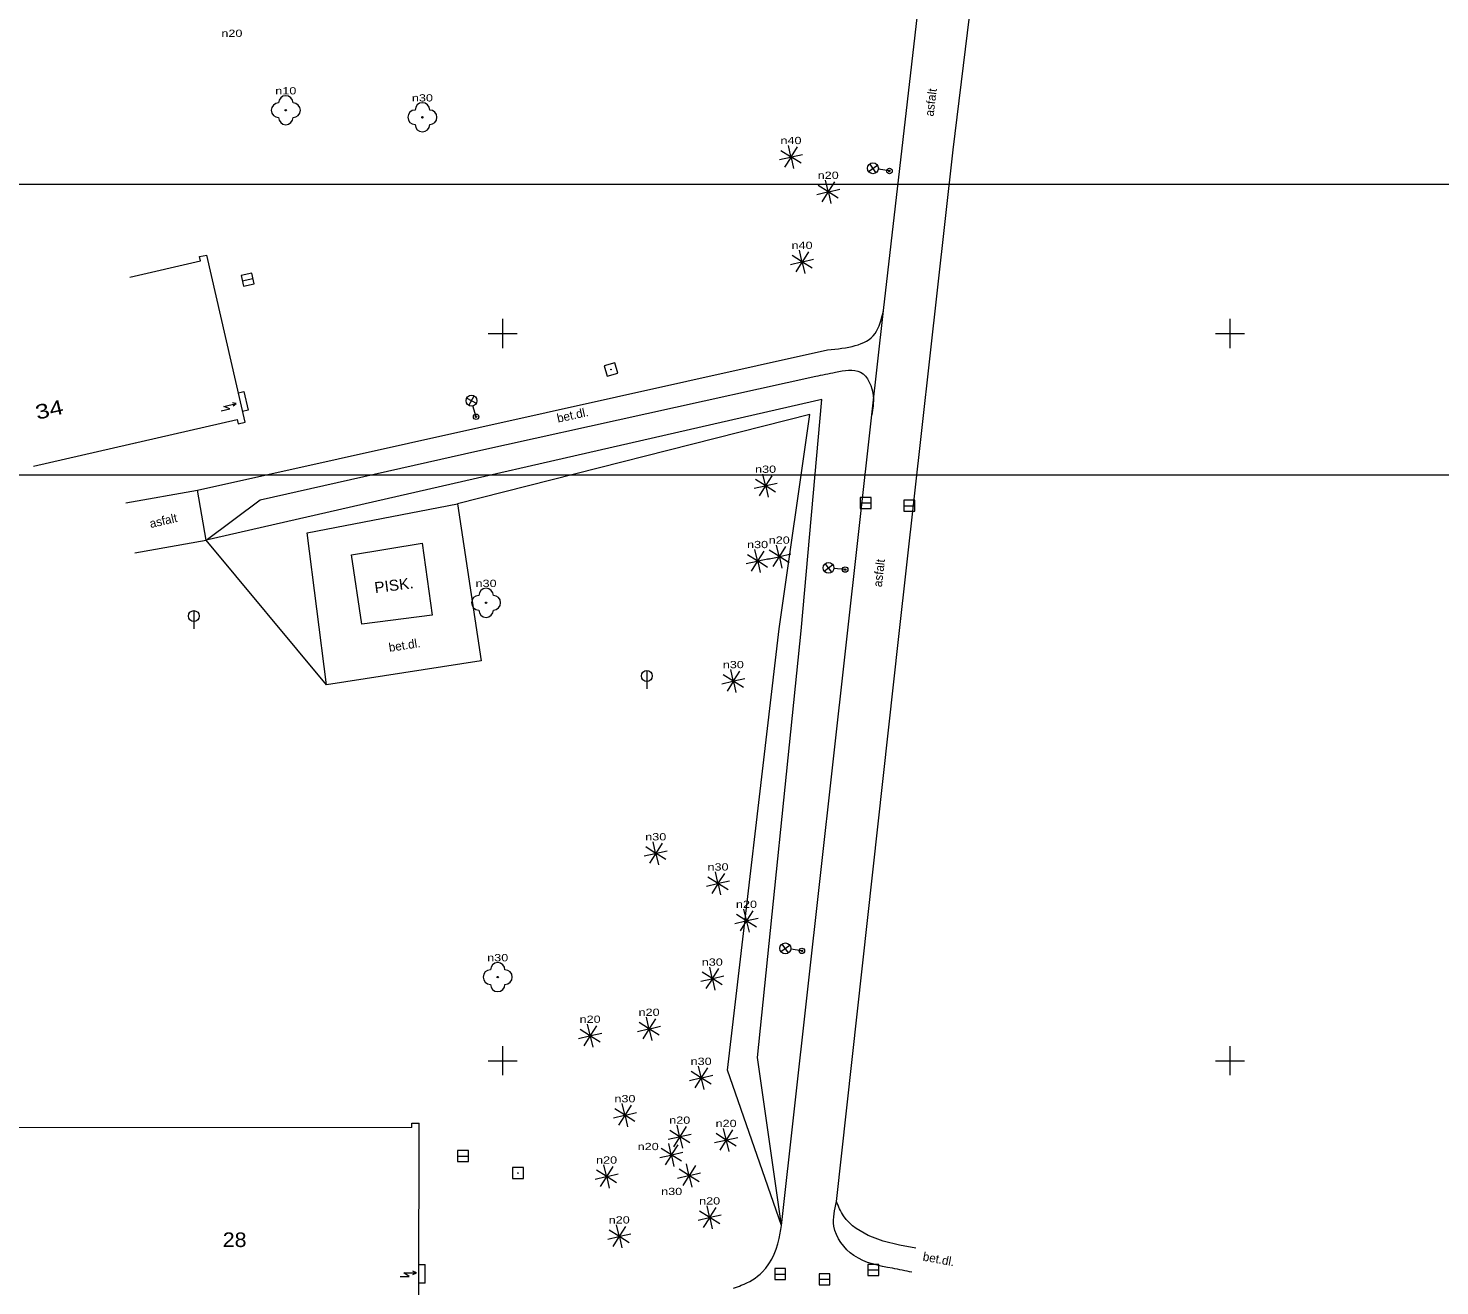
# Model space of a CAD drawing. Extents: x -670514 to -669423, y -1130798 to -1130123.
# Drawn here: x -670382.6 to -670285.6, y -1130465.5 to -1130379 of the extents above; entities that cross this region are included whole.
import ezdxf
from ezdxf.enums import TextEntityAlignment as Align

# ---------------------------------------------------------------- set-up
doc = ezdxf.new("R2010")
doc.units = 0
doc.header["$LTSCALE"] = 0.24
for name, color, linetype, lineweight in [('10', 7, 'Continuous', 13), ('11', 7, 'Continuous', 13), ('14', 7, 'Continuous', 13), ('22', 7, 'Continuous', 13), ('24', 7, 'Continuous', 13), ('26', 7, 'Continuous', 13), ('27', 7, 'Continuous', 13), ('33', 7, 'Continuous', 13), ('5', 7, 'Continuous', 13), ('60', 7, 'Continuous', 13), ('61', 7, 'Continuous', 13)]:
    doc.layers.add(name, color=color, linetype=linetype, lineweight=lineweight)
for name, color, linetype in [('40', 7, 'Continuous'), ('42', 7, 'Continuous'), ('44', 7, 'Continuous'), ('47', 7, 'Continuous')]:
    doc.layers.add(name, color=color, linetype=linetype)

msp = doc.modelspace()

# ---------------------------------------------------------------- linework, layer by layer
at = {"layer": '10'}
for p, q in [((-670323.828, -1130398.418), (-670320.435, -1130369.067)), ((-670370.981, -1130410.779), (-670327.663, -1130401.125)), ((-670330.845, -1130461.332), (-670324.634, -1130405.599)), ((-670375.904, -1130411.651), (-670370.981, -1130410.779)), ((-670375.297, -1130415.078), (-670370.374, -1130414.206))]:
    msp.add_line(p, q, dxfattribs=at)
for points in [[(-670327.052, -1130459.676), (-670322.78, -1130420.826), (-670319.03, -1130387.366), (-670316.938, -1130370.142)], [(-670370.374, -1130414.206), (-670366.67, -1130411.444), (-670351.716, -1130408.073), (-670328.483, -1130402.935)]]:
    msp.add_lwpolyline(points, dxfattribs=at)
for points in [[(-670353.1, -1130411.71), (-670351.491, -1130422.498), (-670362.124, -1130424.151), (-670363.443, -1130413.705)], [(-670360.385, -1130415.212), (-670355.548, -1130414.416), (-670354.853, -1130419.356), (-670359.682, -1130419.983)]]:
    msp.add_lwpolyline(points, close=True, dxfattribs=at)
for points in [[(-670327.663, -1130401.125), (-670324.401, -1130400.004), (-670323.828, -1130398.418)], [(-670328.483, -1130402.935), (-670327.123, -1130402.659), (-670325.41, -1130402.659), (-670324.529, -1130404.301), (-670324.634, -1130405.599)], [(-670321.865, -1130464.538), (-670323.21, -1130464.27), (-670325.854, -1130463.395), (-670327.23, -1130461.37), (-670327.052, -1130459.676)], [(-670321.6, -1130462.896), (-670324.576, -1130462.131), (-670326.58, -1130460.658), (-670327.052, -1130459.676)], [(-670334.132, -1130465.635), (-670333.602, -1130465.44), (-670332.155, -1130464.536), (-670330.929, -1130461.857), (-670330.845, -1130461.332)]]:
    msp.add_spline(points, degree=3, dxfattribs=at)
at = {"layer": '11'}
for p, q in [((-670324.634, -1130405.599), (-670323.828, -1130398.418)), ((-670370.374, -1130414.206), (-670370.981, -1130410.779))]:
    msp.add_line(p, q, dxfattribs=at)
at = {"layer": '14'}
msp.add_line((-670362.124, -1130424.151), (-670370.374, -1130414.206), dxfattribs=at)
for points in [[(-670330.845, -1130461.332), (-670332.48, -1130449.765), (-670329.484, -1130420.439), (-670328.073, -1130404.541), (-670370.374, -1130414.206)], [(-670330.845, -1130461.332), (-670334.559, -1130450.656), (-670330.997, -1130420.3), (-670328.884, -1130405.564), (-670353.1, -1130411.71)]]:
    msp.add_lwpolyline(points, dxfattribs=at)
at = {"layer": '22'}
for p, q in [((-670330.218, -1130387.845), (-670330.874, -1130387.431)), ((-670330.192, -1130387.825), (-670330.364, -1130387.071)), ((-670329.75, -1130387.175), (-670330.164, -1130387.831)), ((-670330.144, -1130387.857), (-670329.39, -1130387.685)), ((-670330.978, -1130388.045), (-670330.224, -1130387.873)), ((-670330.204, -1130387.899), (-670330.618, -1130388.555)), ((-670330.176, -1130387.905), (-670330.004, -1130388.659)), ((-670329.494, -1130388.299), (-670330.15, -1130387.885)), ((-670327.632, -1130390.218), (-670327.804, -1130389.464)), ((-670327.19, -1130389.568), (-670327.604, -1130390.224)), ((-670328.418, -1130390.438), (-670327.664, -1130390.266)), ((-670327.658, -1130390.238), (-670328.314, -1130389.824)), ((-670327.644, -1130390.292), (-670328.058, -1130390.948)), ((-670327.616, -1130390.298), (-670327.444, -1130391.052)), ((-670326.934, -1130390.692), (-670327.59, -1130390.278)), ((-670327.584, -1130390.25), (-670326.83, -1130390.078)), ((-670329.456, -1130395.053), (-670330.112, -1130394.639)), ((-670329.43, -1130395.033), (-670329.602, -1130394.279)), ((-670328.988, -1130394.383), (-670329.402, -1130395.039)), ((-670330.216, -1130395.253), (-670329.462, -1130395.081)), ((-670329.442, -1130395.107), (-670329.856, -1130395.763)), ((-670329.414, -1130395.113), (-670329.242, -1130395.867)), ((-670328.732, -1130395.507), (-670329.388, -1130395.093)), ((-670329.382, -1130395.065), (-670328.628, -1130394.893)), ((-670331.962, -1130410.445), (-670332.618, -1130410.031)), ((-670331.936, -1130410.425), (-670332.108, -1130409.671)), ((-670331.494, -1130409.775), (-670331.908, -1130410.431)), ((-670332.722, -1130410.645), (-670331.968, -1130410.473)), ((-670331.948, -1130410.499), (-670332.362, -1130411.155)), ((-670331.92, -1130410.505), (-670331.748, -1130411.259)), ((-670331.238, -1130410.899), (-670331.894, -1130410.485)), ((-670331.888, -1130410.457), (-670331.134, -1130410.285)), ((-670332.487, -1130415.604), (-670332.659, -1130414.85)), ((-670332.045, -1130414.954), (-670332.459, -1130415.61)), ((-670331.023, -1130415.319), (-670331.679, -1130414.905)), ((-670330.997, -1130415.299), (-670331.169, -1130414.545)), ((-670330.555, -1130414.649), (-670330.969, -1130415.305)), ((-670333.273, -1130415.824), (-670332.519, -1130415.652)), ((-670332.513, -1130415.624), (-670333.169, -1130415.21)), ((-670332.499, -1130415.678), (-670332.913, -1130416.334)), ((-670332.471, -1130415.684), (-670332.299, -1130416.438)), ((-670331.789, -1130416.078), (-670332.445, -1130415.664)), ((-670332.439, -1130415.636), (-670331.685, -1130415.464)), ((-670331.783, -1130415.519), (-670331.029, -1130415.347)), ((-670331.009, -1130415.373), (-670331.423, -1130416.029)), ((-670330.981, -1130415.379), (-670330.809, -1130416.133)), ((-670330.299, -1130415.773), (-670330.955, -1130415.359)), ((-670330.949, -1130415.331), (-670330.195, -1130415.159)), ((-670334.181, -1130423.877), (-670334.837, -1130423.463)), ((-670334.155, -1130423.857), (-670334.327, -1130423.103)), ((-670333.713, -1130423.207), (-670334.127, -1130423.863)), ((-670334.107, -1130423.889), (-670333.353, -1130423.717)), ((-670334.941, -1130424.077), (-670334.187, -1130423.905)), ((-670334.167, -1130423.931), (-670334.581, -1130424.587)), ((-670334.139, -1130423.937), (-670333.967, -1130424.691)), ((-670333.457, -1130424.331), (-670334.113, -1130423.917)), ((-670339.513, -1130435.717), (-670340.169, -1130435.303)), ((-670339.487, -1130435.697), (-670339.659, -1130434.943)), ((-670339.045, -1130435.047), (-670339.459, -1130435.703)), ((-670340.273, -1130435.917), (-670339.519, -1130435.745)), ((-670339.499, -1130435.771), (-670339.913, -1130436.427)), ((-670339.471, -1130435.777), (-670339.299, -1130436.531)), ((-670338.789, -1130436.171), (-670339.445, -1130435.757)), ((-670339.439, -1130435.729), (-670338.685, -1130435.557)), ((-670335.207, -1130437.768), (-670335.379, -1130437.014)), ((-670334.765, -1130437.118), (-670335.179, -1130437.774)), ((-670335.993, -1130437.988), (-670335.239, -1130437.816)), ((-670335.233, -1130437.788), (-670335.889, -1130437.374)), ((-670335.219, -1130437.842), (-670335.633, -1130438.498)), ((-670335.191, -1130437.848), (-670335.019, -1130438.602)), ((-670334.509, -1130438.242), (-670335.165, -1130437.828)), ((-670335.159, -1130437.8), (-670334.405, -1130437.628)), ((-670333.276, -1130440.356), (-670333.932, -1130439.942)), ((-670333.25, -1130440.336), (-670333.422, -1130439.582)), ((-670332.808, -1130439.686), (-670333.222, -1130440.342)), ((-670333.202, -1130440.368), (-670332.448, -1130440.196)), ((-670334.036, -1130440.556), (-670333.282, -1130440.384)), ((-670333.262, -1130440.41), (-670333.676, -1130441.066)), ((-670333.234, -1130440.416), (-670333.062, -1130441.17)), ((-670332.552, -1130440.81), (-670333.208, -1130440.396)), ((-670335.627, -1130444.332), (-670336.283, -1130443.918)), ((-670335.601, -1130444.312), (-670335.773, -1130443.558)), ((-670335.159, -1130443.662), (-670335.573, -1130444.318)), ((-670336.387, -1130444.532), (-670335.633, -1130444.36)), ((-670335.613, -1130444.386), (-670336.027, -1130445.042)), ((-670335.585, -1130444.392), (-670335.413, -1130445.146)), ((-670334.903, -1130444.786), (-670335.559, -1130444.372)), ((-670335.553, -1130444.344), (-670334.799, -1130444.172)), ((-670339.946, -1130447.764), (-670340.118, -1130447.01)), ((-670344.024, -1130448.259), (-670344.68, -1130447.845)), ((-670343.998, -1130448.239), (-670344.17, -1130447.485)), ((-670343.556, -1130447.589), (-670343.97, -1130448.245)), ((-670340.732, -1130447.984), (-670339.978, -1130447.812)), ((-670339.972, -1130447.784), (-670340.628, -1130447.37)), ((-670339.958, -1130447.838), (-670340.372, -1130448.494)), ((-670339.93, -1130447.844), (-670339.758, -1130448.598)), ((-670339.504, -1130447.114), (-670339.918, -1130447.77)), ((-670339.248, -1130448.238), (-670339.904, -1130447.824)), ((-670339.898, -1130447.796), (-670339.144, -1130447.624)), ((-670344.784, -1130448.459), (-670344.03, -1130448.287)), ((-670344.01, -1130448.313), (-670344.424, -1130448.969)), ((-670343.982, -1130448.319), (-670343.81, -1130449.073)), ((-670343.3, -1130448.713), (-670343.956, -1130448.299)), ((-670343.95, -1130448.271), (-670343.196, -1130448.099)), ((-670336.394, -1130451.153), (-670337.05, -1130450.739)), ((-670336.368, -1130451.133), (-670336.54, -1130450.379)), ((-670335.926, -1130450.483), (-670336.34, -1130451.139)), ((-670337.154, -1130451.353), (-670336.4, -1130451.181)), ((-670336.38, -1130451.207), (-670336.794, -1130451.863)), ((-670336.352, -1130451.213), (-670336.18, -1130451.967)), ((-670335.67, -1130451.607), (-670336.326, -1130451.193)), ((-670336.32, -1130451.165), (-670335.566, -1130450.993)), ((-670342.391, -1130453.923), (-670341.637, -1130453.751)), ((-670341.631, -1130453.723), (-670342.287, -1130453.309)), ((-670341.617, -1130453.777), (-670342.031, -1130454.433)), ((-670341.605, -1130453.703), (-670341.777, -1130452.949)), ((-670341.589, -1130453.783), (-670341.417, -1130454.537)), ((-670341.163, -1130453.053), (-670341.577, -1130453.709)), ((-670340.907, -1130454.177), (-670341.563, -1130453.763)), ((-670341.557, -1130453.735), (-670340.803, -1130453.563)), ((-670337.866, -1130455.2), (-670338.522, -1130454.786)), ((-670337.84, -1130455.18), (-670338.012, -1130454.426)), ((-670337.398, -1130454.53), (-670337.812, -1130455.186)), ((-670334.65, -1130455.406), (-670334.822, -1130454.652)), ((-670334.208, -1130454.756), (-670334.622, -1130455.412)), ((-670338.626, -1130455.4), (-670337.872, -1130455.228)), ((-670338.415, -1130456.434), (-670338.587, -1130455.68)), ((-670337.973, -1130455.784), (-670338.387, -1130456.44)), ((-670337.852, -1130455.254), (-670338.266, -1130455.91)), ((-670337.824, -1130455.26), (-670337.652, -1130456.014)), ((-670337.142, -1130455.654), (-670337.798, -1130455.24)), ((-670337.792, -1130455.212), (-670337.038, -1130455.04)), ((-670335.436, -1130455.626), (-670334.682, -1130455.454)), ((-670334.676, -1130455.426), (-670335.332, -1130455.012)), ((-670334.662, -1130455.48), (-670335.076, -1130456.136)), ((-670334.634, -1130455.486), (-670334.462, -1130456.24)), ((-670333.952, -1130455.88), (-670334.608, -1130455.466)), ((-670334.602, -1130455.438), (-670333.848, -1130455.266)), ((-670339.201, -1130456.654), (-670338.447, -1130456.482)), ((-670338.441, -1130456.454), (-670339.097, -1130456.04)), ((-670338.427, -1130456.508), (-670338.841, -1130457.164)), ((-670338.399, -1130456.514), (-670338.227, -1130457.268)), ((-670337.717, -1130456.908), (-670338.373, -1130456.494)), ((-670338.367, -1130456.466), (-670337.613, -1130456.294)), ((-670342.892, -1130457.94), (-670343.548, -1130457.526)), ((-670342.866, -1130457.92), (-670343.038, -1130457.166)), ((-670342.424, -1130457.27), (-670342.838, -1130457.926)), ((-670337.223, -1130457.869), (-670337.879, -1130457.455)), ((-670337.197, -1130457.849), (-670337.369, -1130457.095)), ((-670336.755, -1130457.199), (-670337.169, -1130457.855)), ((-670337.149, -1130457.881), (-670336.395, -1130457.709)), ((-670343.652, -1130458.14), (-670342.898, -1130457.968)), ((-670342.878, -1130457.994), (-670343.292, -1130458.65)), ((-670342.85, -1130458), (-670342.678, -1130458.754)), ((-670342.168, -1130458.394), (-670342.824, -1130457.98)), ((-670342.818, -1130457.952), (-670342.064, -1130457.78)), ((-670337.983, -1130458.069), (-670337.229, -1130457.897)), ((-670337.209, -1130457.923), (-670337.623, -1130458.579)), ((-670337.181, -1130457.929), (-670337.009, -1130458.683)), ((-670336.499, -1130458.323), (-670337.155, -1130457.909)), ((-670335.809, -1130460.75), (-670336.465, -1130460.336)), ((-670335.783, -1130460.73), (-670335.955, -1130459.976)), ((-670335.341, -1130460.08), (-670335.755, -1130460.736)), ((-670335.735, -1130460.762), (-670334.981, -1130460.59)), ((-670341.997, -1130462.037), (-670342.169, -1130461.283)), ((-670341.555, -1130461.387), (-670341.969, -1130462.043)), ((-670336.569, -1130460.95), (-670335.815, -1130460.778)), ((-670335.795, -1130460.804), (-670336.209, -1130461.46)), ((-670335.767, -1130460.81), (-670335.595, -1130461.564)), ((-670335.085, -1130461.204), (-670335.741, -1130460.79)), ((-670342.783, -1130462.257), (-670342.029, -1130462.085)), ((-670342.023, -1130462.057), (-670342.679, -1130461.643)), ((-670342.009, -1130462.111), (-670342.423, -1130462.767)), ((-670341.981, -1130462.117), (-670341.809, -1130462.871)), ((-670341.299, -1130462.511), (-670341.955, -1130462.097)), ((-670341.949, -1130462.069), (-670341.195, -1130461.897))]:
    msp.add_line(p, q, dxfattribs=at)
for centre, radius in [((-670364.91, -1130384.649), 0.05), ((-670355.52, -1130385.135), 0.05), ((-670330.184, -1130387.865), 0.04), ((-670327.624, -1130390.258), 0.04), ((-670329.422, -1130395.073), 0.04), ((-670331.928, -1130410.465), 0.04), ((-670332.479, -1130415.644), 0.04), ((-670330.989, -1130415.339), 0.04), ((-670351.144, -1130418.515), 0.05), ((-670334.147, -1130423.897), 0.04), ((-670339.479, -1130435.737), 0.04), ((-670335.199, -1130437.808), 0.04), ((-670333.242, -1130440.376), 0.04), ((-670350.344, -1130444.249), 0.05), ((-670335.593, -1130444.352), 0.04), ((-670339.938, -1130447.804), 0.04), ((-670343.99, -1130448.279), 0.04), ((-670336.36, -1130451.173), 0.04), ((-670341.597, -1130453.743), 0.04), ((-670337.832, -1130455.22), 0.04), ((-670334.642, -1130455.446), 0.04), ((-670338.407, -1130456.474), 0.04), ((-670342.858, -1130457.96), 0.04), ((-670337.189, -1130457.889), 0.04), ((-670335.775, -1130460.77), 0.04), ((-670341.989, -1130462.077), 0.04)]:
    msp.add_circle(centre, radius, dxfattribs=at)
for centre, start, end in [((-670364.91, -1130384.149), 0, 180), ((-670365.41, -1130384.649), 90, 270), ((-670364.41, -1130384.649), 270, 90), ((-670356.02, -1130385.135), 90, 270), ((-670355.52, -1130384.635), 0, 180), ((-670355.02, -1130385.135), 270, 90), ((-670364.91, -1130385.149), 180, 0), ((-670355.52, -1130385.635), 180, 0), ((-670351.144, -1130418.015), 0, 180), ((-670351.644, -1130418.515), 90, 270), ((-670350.644, -1130418.515), 270, 90), ((-670351.144, -1130419.015), 180, 0), ((-670350.844, -1130444.249), 90, 270), ((-670350.344, -1130443.749), 0, 180), ((-670349.844, -1130444.249), 270, 90), ((-670350.344, -1130444.749), 180, 0)]:
    msp.add_arc(centre, 0.5, start, end, dxfattribs=at)
at = {"layer": '24'}
for p, q in [((-670355.757, -1130464.008), (-670355.328, -1130464.01)), ((-670355.334, -1130465.293), (-670355.328, -1130464.011)), ((-670355.334, -1130465.293), (-670355.757, -1130465.291))]:
    msp.add_line(p, q, dxfattribs=at)
for points in [[(-670368.17, -1130404.086), (-670367.792, -1130403.999), (-670367.501, -1130405.266), (-670367.878, -1130405.353)], [(-670369.359, -1130405.314), (-670368.749, -1130405.174), (-670369.171, -1130405.014), (-670368.318, -1130404.818)], [(-670368.532, -1130404.98), (-670368.318, -1130404.818), (-670368.581, -1130404.766)], [(-670356.177, -1130464.697), (-670355.931, -1130464.588), (-670356.175, -1130464.477)], [(-670357.058, -1130464.833), (-670356.432, -1130464.836), (-670356.806, -1130464.584), (-670355.931, -1130464.588)]]:
    msp.add_lwpolyline(points, dxfattribs=at)
at = {"layer": '26'}
for points in [[(-670342.815, -1130402.937), (-670342.093, -1130402.734), (-670342.296, -1130402.012), (-670343.018, -1130402.215)], [(-670349.33, -1130458.096), (-670348.58, -1130458.096), (-670348.58, -1130457.346), (-670349.33, -1130457.346)]]:
    msp.add_lwpolyline(points, close=True, dxfattribs=at)
for centre in [(-670342.5555, -1130402.4742), (-670348.9549, -1130457.721)]:
    msp.add_circle(centre, 0.02, dxfattribs=at)
at = {"layer": '27'}
for p, q in [((-670367.903, -1130396.377), (-670367.169, -1130396.219)), ((-670325.431, -1130411.648), (-670324.681, -1130411.648)), ((-670322.42, -1130411.846), (-670321.67, -1130411.846)), ((-670371.232, -1130419.054), (-670371.232, -1130420.304)), ((-670340.094, -1130423.171), (-670340.094, -1130424.421)), ((-670353.097, -1130456.555), (-670352.347, -1130456.555)), ((-670324.902, -1130464.386), (-670324.152, -1130464.386)), ((-670331.305, -1130464.665), (-670330.555, -1130464.665)), ((-670328.252, -1130465.021), (-670327.502, -1130465.021))]:
    msp.add_line(p, q, dxfattribs=at)
for points in [[(-670367.824, -1130396.743), (-670367.091, -1130396.585), (-670367.248, -1130395.852), (-670367.982, -1130396.009)], [(-670325.431, -1130412.022), (-670324.681, -1130412.022), (-670324.681, -1130411.272), (-670325.431, -1130411.272)], [(-670322.42, -1130412.22), (-670321.67, -1130412.22), (-670321.67, -1130411.47), (-670322.42, -1130411.47)], [(-670353.097, -1130456.929), (-670352.347, -1130456.929), (-670352.347, -1130456.179), (-670353.097, -1130456.179)], [(-670331.305, -1130465.039), (-670330.555, -1130465.039), (-670330.555, -1130464.289), (-670331.305, -1130464.289)], [(-670324.902, -1130464.76), (-670324.152, -1130464.76), (-670324.152, -1130464.01), (-670324.902, -1130464.01)], [(-670328.252, -1130465.395), (-670327.502, -1130465.395), (-670327.502, -1130464.645), (-670328.252, -1130464.645)]]:
    msp.add_lwpolyline(points, close=True, dxfattribs=at)
for centre in [(-670371.2316, -1130419.4291), (-670340.0936, -1130423.5461)]:
    msp.add_circle(centre, 0.375, dxfattribs=at)
at = {"layer": '33'}
for p, q in [((-670324.853, -1130388.86), (-670324.245, -1130388.422)), ((-670324.33, -1130388.945), (-670324.768, -1130388.337)), ((-670323.414, -1130388.825), (-670324.179, -1130388.701)), ((-670352.328, -1130404.947), (-670351.964, -1130404.292)), ((-670352.474, -1130404.438), (-670351.818, -1130404.801)), ((-670351.829, -1130405.725), (-670352.043, -1130404.98)), ((-670327.892, -1130416.351), (-670327.312, -1130415.877)), ((-670327.365, -1130416.404), (-670327.839, -1130415.824)), ((-670326.458, -1130416.229), (-670327.229, -1130416.151)), ((-670330.872, -1130442.499), (-670330.269, -1130442.053)), ((-670330.348, -1130442.577), (-670330.793, -1130441.975)), ((-670329.433, -1130442.447), (-670330.199, -1130442.332))]:
    msp.add_line(p, q, dxfattribs=at)
for centre, radius in [((-670324.5492, -1130388.6411), 0.375), ((-670323.414, -1130388.825), 0.19), ((-670323.414, -1130388.825), 0.05), ((-670352.1461, -1130404.6196), 0.375), ((-670351.829, -1130405.725), 0.19), ((-670351.829, -1130405.725), 0.05), ((-670327.6022, -1130416.1139), 0.375), ((-670326.458, -1130416.229), 0.19), ((-670326.458, -1130416.229), 0.05), ((-670330.5702, -1130442.276), 0.375), ((-670329.433, -1130442.447), 0.19), ((-670329.433, -1130442.447), 0.05)]:
    msp.add_circle(centre, radius, dxfattribs=at)
at = {"layer": '5'}
for p, q in [((-670370.835, -1130394.717), (-670370.348, -1130394.605)), ((-670367.709, -1130406.093), (-670370.348, -1130394.605)), ((-670375.641, -1130396.127), (-670370.768, -1130395.009)), ((-670370.768, -1130395.009), (-670370.835, -1130394.717)), ((-670382.262, -1130409.125), (-670368.263, -1130405.913)), ((-670368.263, -1130405.913), (-670368.196, -1130406.205)), ((-670368.196, -1130406.205), (-670367.709, -1130406.093)), ((-670356.25, -1130454.589), (-670417.002, -1130454.66)), ((-670356.25, -1130454.289), (-670355.75, -1130454.289)), ((-670356.25, -1130454.589), (-670356.25, -1130454.289)), ((-670355.758, -1130466.086), (-670355.75, -1130454.289))]:
    msp.add_line(p, q, dxfattribs=at)
at = {"layer": '60'}
for points in [[(-670405.553, -1130409.706), (-669995.553, -1130409.706), (-669995.553, -1130122.706), (-670405.553, -1130122.706)], [(-670513.627, -1130676.756), (-670103.627, -1130676.756), (-670103.627, -1130389.756), (-670513.627, -1130389.756)]]:
    msp.add_lwpolyline(points, close=True, dxfattribs=at)
at = {"layer": '61'}
for p, q in [((-670350, -1130401), (-670350, -1130399)), ((-670300, -1130401), (-670300, -1130399)), ((-670351, -1130400), (-670349, -1130400)), ((-670301, -1130400), (-670299, -1130400)), ((-670350, -1130451), (-670350, -1130449)), ((-670300, -1130451), (-670300, -1130449)), ((-670351, -1130450), (-670349, -1130450)), ((-670301, -1130450), (-670299, -1130450))]:
    msp.add_line(p, q, dxfattribs=at)

# ---------------------------------------------------------------- texts
at = {"layer": '22', "width": 1.3}
for s, p in [('n10', (-670364.9105, -1130383.563)), ('n30', (-670355.5195, -1130384.049)), ('n40', (-670330.1845, -1130386.979)), ('n20', (-670327.6245, -1130389.372)), ('n40', (-670329.4225, -1130394.187)), ('n30', (-670331.9285, -1130409.579)), ('n20', (-670330.9895, -1130414.453)), ('n30', (-670332.4795, -1130414.758)), ('n30', (-670351.1435, -1130417.429)), ('n30', (-670334.1475, -1130423.011)), ('n30', (-670339.4795, -1130434.851)), ('n30', (-670335.1995, -1130436.922)), ('n20', (-670333.2425, -1130439.49)), ('n30', (-670350.3435, -1130443.163)), ('n30', (-670335.5935, -1130443.466)), ('n20', (-670343.9905, -1130447.393)), ('n20', (-670339.9385, -1130446.918)), ('n30', (-670336.3605, -1130450.287)), ('n30', (-670341.5975, -1130452.857)), ('n20', (-670337.8325, -1130454.334)), ('n20', (-670334.6425, -1130454.56)), ('n20', (-670340.0005, -1130456.146)), ('n20', (-670342.8585, -1130457.074)), ('n30', (-670338.3845, -1130459.234)), ('n20', (-670335.7755, -1130459.884)), ('n20', (-670341.9895, -1130461.191))]:
    msp.add_text(s, height=0.499, dxfattribs=at).set_placement(p, align=Align.CENTER)
at = {"layer": '40'}
for s, rotation, p in [('asfalt', 83.075, (-670320.2704, -1130384.1492)), ('bet.dl.', 12.47, (-670345.1303, -1130405.8997)), ('asfalt', 12.87, (-670373.2618, -1130413.1634)), ('asfalt', 83.605, (-670323.8331, -1130416.5044)), ('bet.dl.', 8.836, (-670356.7056, -1130421.7236)), ('bet.dl.', 349.389, (-670320.0852, -1130463.9341))]:
    msp.add_text(s, height=0.6, rotation=rotation, dxfattribs=at).set_placement(p, align=Align.CENTER)
at = {"layer": '42', "width": 1.05}
msp.add_text('PISK.', height=0.75, rotation=7.398, dxfattribs=at).set_placement((-670357.4308, -1130417.6797), align=Align.CENTER)
at = {"layer": '44'}
for s, rotation, width, p in [('34', 12.923, 1.3, (-670381.0593, -1130405.7202)), ('28', 359.659, 1.1, (-670368.432, -1130462.8039))]:
    msp.add_text(s, height=1, rotation=rotation, dxfattribs=dict(at, width=width)).set_placement(p, align=Align.CENTER)
at = {"layer": '47', "width": 1.3}
msp.add_text('n20', height=0.5, dxfattribs=at).set_placement((-670368.6165, -1130379.61), align=Align.CENTER)

doc.saveas('drawing.dxf')
